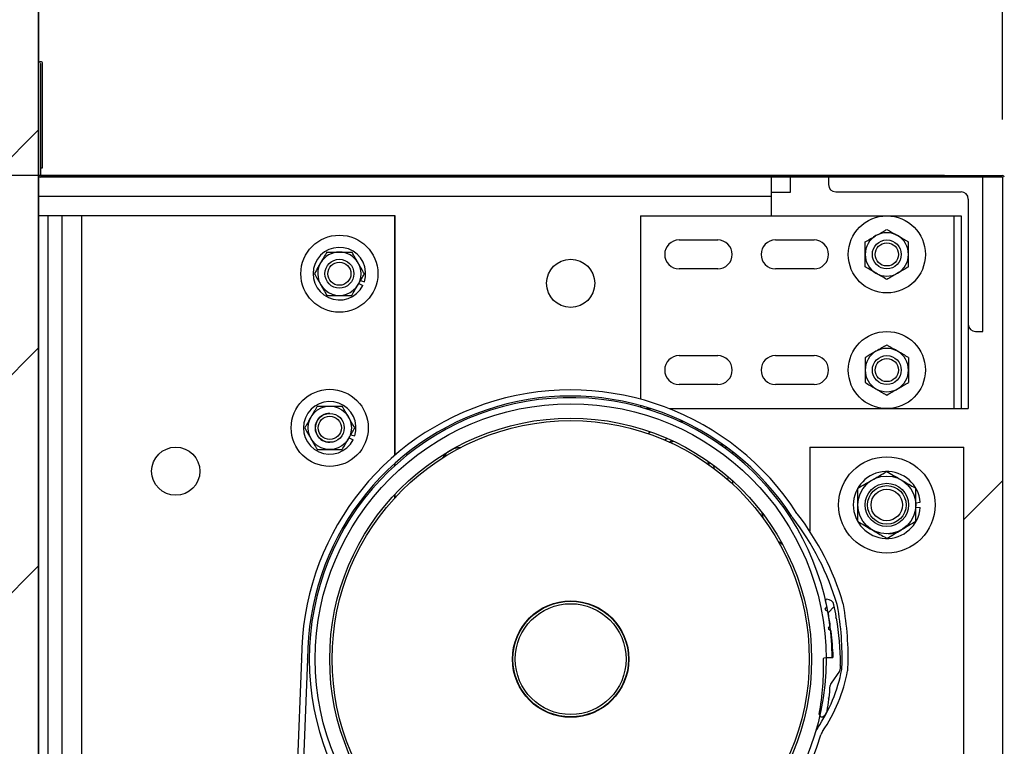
# Model space of a CAD drawing. Header units: inches. Extents: x 170 to 312, y 215 to 248.
# Tile 406 of 410: x 283.635 to 284.433, y 244.111 to 244.7. Entities that reach past the tile are written whole.
import ezdxf

# ---------------------------------------------------------------- set-up
doc = ezdxf.new("R2010")
doc.units = ezdxf.units.IN
doc.header["$LTSCALE"] = 0.25
doc.header["$MEASUREMENT"] = 0
doc.layers.add('ANNOTATIONS', color=1, linetype='Continuous')
doc.layers.add('STANDARD MOTOR LH', color=7, linetype='Continuous')
doc.styles.add('ARIAL', font='arial.ttf', dxfattribs={"height": 0.09375})
doc.dimstyles.new('STANDARD$0', dxfattribs={"dimtxt": 0.09375, "dimasz": 0.09375, "dimexe": 0.03125, "dimexo": 0.046875, "dimgap": 0.09, "dimtad": 0, "dimtih": 1, "dimtoh": 1, "dimdec": 4, "dimzin": 0, "dimdsep": 46, "dimtxsty": 'ARIAL', "dimcen": 0.09, "dimadec": 0, "dimazin": 0, "dimtfac": 1, "dimtdec": 4, "dimtofl": 0, "dimtmove": 0, "dimatfit": 1, "dimfxl": 1, "dimtolj": 1, "dimtzin": 0, "dimarcsym": 0})

# ---------------------------------------------------------------- blocks, each defined once
blk = doc.blocks.new('*D144')
at = {"layer": 'ANNOTATIONS', "color": 0, "lineweight": -2, "transparency": 16777216}
for p, q in [((284.47837, 244.57365), (284.87689, 244.57365)), ((284.84564, 244.4799), (284.84564, 244.32002)), ((284.84564, 243.8832), (284.84564, 244.04308)), ((284.47837, 243.78945), (284.87689, 243.78945))]:
    blk.add_line(p, q, dxfattribs=at)
at = {"layer": 'ANNOTATIONS', "color": 0, "transparency": 16777216}
for points in [[(284.83002, 244.4799), (284.86127, 244.4799), (284.84564, 244.57365)], [(284.83002, 243.8832), (284.86127, 243.8832), (284.84564, 243.78945)]]:
    blk.add_solid(points, dxfattribs=at)
at = {"layer": 'defpoints', "color": 0, "transparency": 16777216}
for p in [(284.43149, 244.57365), (284.43149, 243.78945), (284.84564, 243.78945)]:
    blk.add_point(p, dxfattribs=at)
at = {"layer": 'ANNOTATIONS', "color": 0, "transparency": 16777216, "insert": (284.84564, 244.18155), "char_height": 0.09375, "attachment_point": 5, "style": 'ARIAL'}
blk.add_mtext('\\A1;12 1/2"', dxfattribs=at)
blk = doc.blocks.new('*D147')
at = {"layer": 'ANNOTATIONS', "color": 0, "lineweight": -2, "transparency": 16777216}
for p, q in [((282.54922, 244.75967), (282.54922, 244.85342)), ((282.54922, 244.85342), (282.64297, 244.85342)), ((283.60496, 244.66592), (282.51797, 244.66592)), ((284.38462, 244.57365), (282.51797, 244.57365)), ((282.54922, 244.4799), (282.54922, 244.38615))]:
    blk.add_line(p, q, dxfattribs=at)
at = {"layer": 'ANNOTATIONS', "color": 0, "transparency": 16777216}
for points in [[(282.5336, 244.75967), (282.56485, 244.75967), (282.54922, 244.66592)], [(282.5336, 244.4799), (282.56485, 244.4799), (282.54922, 244.57365)]]:
    blk.add_solid(points, dxfattribs=at)
at = {"layer": 'defpoints', "color": 0, "transparency": 16777216}
for p in [(283.65184, 244.66592), (282.54922, 244.57365), (284.43149, 244.57365)]:
    blk.add_point(p, dxfattribs=at)
at = {"layer": 'ANNOTATIONS', "color": 0, "transparency": 16777216, "insert": (282.89166, 244.85342), "char_height": 0.09375, "attachment_point": 5, "style": 'ARIAL'}
blk.add_mtext('\\A1;1 1/2"', dxfattribs=at)
blk = doc.blocks.new('*D132')
at = {"layer": 'ANNOTATIONS', "color": 0, "lineweight": -2, "transparency": 16777216}
for p, q in [((283.64877, 244.71122), (283.64877, 245.27512)), ((284.43149, 244.61905), (284.43149, 245.27512)), ((283.74252, 245.24387), (283.75261, 245.24387)), ((284.33774, 245.24387), (284.32283, 245.24387))]:
    blk.add_line(p, q, dxfattribs=at)
at = {"layer": 'ANNOTATIONS', "color": 0, "transparency": 16777216}
for points in [[(283.74252, 245.25949), (283.74252, 245.22824), (283.64877, 245.24387)], [(284.33774, 245.25949), (284.33774, 245.22824), (284.43149, 245.24387)]]:
    blk.add_solid(points, dxfattribs=at)
at = {"layer": 'defpoints', "color": 0, "transparency": 16777216}
for p in [(284.43149, 245.24387), (283.64877, 244.66435), (284.43149, 244.57217)]:
    blk.add_point(p, dxfattribs=at)
at = {"layer": 'ANNOTATIONS', "color": 0, "transparency": 16777216, "insert": (284.03772, 245.24387), "char_height": 0.09375, "attachment_point": 5, "style": 'ARIAL'}
blk.add_mtext('\\A1;12 3/4"', dxfattribs=at)
blk = doc.blocks.new('*D133')
at = {"layer": 'ANNOTATIONS', "color": 0, "lineweight": -2, "transparency": 16777216}
for p, q in [((284.47984, 244.57365), (284.87689, 244.57365)), ((284.84564, 244.4799), (284.84564, 244.32002)), ((284.84564, 243.8832), (284.84564, 244.04308)), ((284.47837, 243.78945), (284.87689, 243.78945))]:
    blk.add_line(p, q, dxfattribs=at)
at = {"layer": 'ANNOTATIONS', "color": 0, "transparency": 16777216}
for points in [[(284.83002, 244.4799), (284.86127, 244.4799), (284.84564, 244.57365)], [(284.83002, 243.8832), (284.86127, 243.8832), (284.84564, 243.78945)]]:
    blk.add_solid(points, dxfattribs=at)
at = {"layer": 'defpoints', "color": 0, "transparency": 16777216}
for p in [(284.43297, 244.57365), (284.43149, 243.78945), (284.84564, 243.78945)]:
    blk.add_point(p, dxfattribs=at)
at = {"layer": 'ANNOTATIONS', "color": 0, "transparency": 16777216, "insert": (284.84564, 244.18155), "char_height": 0.09375, "attachment_point": 5, "style": 'ARIAL'}
blk.add_mtext('\\A1;12 1/2"', dxfattribs=at)
blk = doc.blocks.new('*D135')
at = {"layer": 'ANNOTATIONS', "color": 0, "lineweight": -2, "transparency": 16777216}
for p, q in [((284.47837, 244.57365), (285.31298, 244.57365)), ((285.28173, 244.4799), (285.28173, 243.97704)), ((285.28173, 243.19717), (285.28173, 243.70003)), ((283.69712, 243.10342), (285.31298, 243.10342))]:
    blk.add_line(p, q, dxfattribs=at)
at = {"layer": 'ANNOTATIONS', "color": 0, "transparency": 16777216}
for points in [[(285.2661, 244.4799), (285.29735, 244.4799), (285.28173, 244.57365)], [(285.2661, 243.19717), (285.29735, 243.19717), (285.28173, 243.10342)]]:
    blk.add_solid(points, dxfattribs=at)
at = {"layer": 'defpoints', "color": 0, "transparency": 16777216}
for p in [(284.43149, 244.57365), (285.28173, 244.57365), (283.65024, 243.10342)]:
    blk.add_point(p, dxfattribs=at)
at = {"layer": 'ANNOTATIONS', "color": 0, "transparency": 16777216, "insert": (285.28173, 243.83854), "char_height": 0.09375, "attachment_point": 5, "style": 'ARIAL'}
blk.add_mtext('\\A1;23 1/2"', dxfattribs=at)

msp = doc.modelspace()

# ---------------------------------------------------------------- hatches: boundary and pattern name
at = {"layer": 'STANDARD MOTOR LH'}
h = msp.add_hatch(dxfattribs=at)
h.set_pattern_fill('ANSI31', color=256, style=0)
h.set_pattern_definition([(45, (98.34681, -11.93381), (-0.08838835, 0.08838835), [])])
edge = h.paths.add_edge_path()
edge.add_line((283.13462, 245.71433), (283.13462, 243.10342))
edge.add_line((283.13462, 243.10342), (283.65024, 243.10342))
edge.add_line((283.65024, 245.71433), (283.65024, 243.10342))
edge = h.paths.add_edge_path()
edge.add_line((283.08823, 245.71433), (283.37533, 245.71433))
edge.add_line((283.37533, 245.71433), (283.37533, 245.64563))
edge.add_line((283.37533, 245.64563), (283.41375, 245.77899))
edge.add_line((283.41375, 245.77899), (283.41375, 245.71433))
edge.add_line((283.41375, 245.71433), (283.70894, 245.71433))
h = msp.add_hatch(dxfattribs=at)
h.set_pattern_fill('ANSI38', color=256, style=0)
h.set_pattern_definition([(45, (281.80017, 226.17275), (-0.08838835, 0.08838835), []), (135, (281.80017, 226.17275), (-0.26516504, 0.08838835), [0.3125, -0.1875])])
edge = h.paths.add_edge_path(flags=0)
edge.add_arc((284.06778, 244.17604), 0.21875, -10.27123, 1.55849, ccw=False)
edge.add_arc((284.28494, 244.13669), 0.00195, 169.73019, 290.16651)
edge.add_arc((284.2836, 244.14035), 0.00586, 290.16786, 350.61117)
edge.add_arc((284.06778, 244.17604), 0.22461, 350.61117, 353.06275)
edge.add_line((284.29074, 244.14891), (284.29019, 244.1496))
edge.add_line((284.29019, 244.1496), (284.29089, 244.15015))
edge.add_arc((284.06778, 244.17604), 0.22461, 353.38092, 355.94315)
edge.add_arc((284.29572, 244.15987), 0.00391, 144.58538, 175.94315, ccw=False)
edge.add_line((284.29254, 244.16214), (284.29947, 244.17189))
edge.add_arc((284.29628, 244.17415), 0.00391, 324.58538, 359.52528)
edge.add_arc((284.06778, 244.17604), 0.23242, 359.52528, 360.0672)
edge.add_line((284.3002, 244.17632), (284.29957, 244.17694))
edge.add_line((284.29957, 244.17694), (284.30019, 244.17756))
edge.add_arc((284.06778, 244.17604), 0.23242, 0.37559, 9.56785)
edge.add_line((284.29696, 244.21467), (284.29624, 244.21518))
edge.add_line((284.29624, 244.21518), (284.29675, 244.2159))
edge.add_arc((284.06778, 244.17604), 0.23242, 9.87553, 12.26845)
edge.add_arc((284.28916, 244.22418), 0.00586, 12.26845, 91.33603)
edge.add_arc((284.28905, 244.22906), 0.000977, 91.33603, 193.47583)
edge.add_arc((284.06778, 244.17604), 0.22656, 12.34494, 13.47583, ccw=False)
edge.add_arc((284.28849, 244.22434), 0.000625, -33.27759, 12.34494, ccw=False)
edge.add_line((284.28901, 244.224), (284.28779, 244.22214))
edge.add_arc((284.28831, 244.2218), 0.000625, 146.72241, 236.72182)
edge.add_line((284.28797, 244.22128), (284.28983, 244.22005))
edge.add_arc((284.28949, 244.21953), 0.000625, 11.09851, 56.72182, ccw=False)
edge.add_arc((284.06778, 244.17604), 0.22656, 8.34495, 11.09851, ccw=False)
edge.add_arc((284.29132, 244.20883), 0.000625, -37.27826, 8.34495, ccw=False)
edge.add_line((284.29182, 244.20845), (284.29047, 244.20668))
edge.add_arc((284.29097, 244.2063), 0.000625, 142.72174, 232.72211)
edge.add_line((284.29059, 244.20581), (284.29236, 244.20446))
edge.add_arc((284.29198, 244.20396), 0.000625, 7.09848, 52.72211, ccw=False)
edge.add_arc((284.06778, 244.17604), 0.22656, 1.88019, 7.09848, ccw=False)
edge.add_arc((284.29359, 244.18345), 0.000625, -88.27838, 1.88019, ccw=False)
edge.add_line((284.29361, 244.18283), (284.28705, 244.18263))
edge.add_arc((284.28707, 244.18201), 0.000625, 91.72162, 181.55849)

# ---------------------------------------------------------------- linework, layer by layer
for p, q in [((283.65024, 240.10342), (283.65024, 245.71433)), ((283.65024, 245.71433), (283.65024, 243.10342)), ((283.65172, 244.66433), (283.65172, 244.57365)), ((283.65196, 244.57999), (283.65196, 244.66433)), ((283.65344, 244.57999), (283.65344, 244.66433)), ((283.65196, 244.57999), (283.65344, 244.57999)), ((284.43149, 244.57217), (283.65024, 244.57217)), ((283.65172, 244.57365), (284.43149, 244.57365)), ((284.24399, 244.57217), (284.24399, 244.54092)), ((284.25962, 244.56014), (284.25962, 244.57217)), ((284.2905, 244.57217), (284.2905, 244.56631)), ((284.4155, 244.44717), (284.4155, 244.57217)), ((284.43149, 244.57217), (284.43149, 243.79092)), ((284.24399, 244.55655), (283.65024, 244.55655)), ((284.24399, 244.56014), (284.25962, 244.56014)), ((284.29635, 244.56046), (284.39792, 244.56046)), ((284.40378, 244.5546), (284.40378, 244.38467)), ((283.93924, 244.54092), (283.65024, 244.54092)), ((283.65768, 244.54092), (283.65768, 243.66955)), ((283.6694, 243.79092), (283.6694, 244.54092)), ((283.68502, 244.54092), (283.68502, 243.79092)), ((283.93893, 244.34674), (283.93893, 244.54092)), ((283.93924, 244.34701), (283.93924, 244.54092)), ((284.13815, 244.54092), (284.13815, 244.39227)), ((284.13815, 244.54092), (284.39792, 244.54092)), ((284.39206, 244.54092), (284.39206, 244.38467)), ((284.39792, 244.54092), (284.39792, 244.38467)), ((284.1694, 244.52139), (284.20065, 244.52139)), ((284.24753, 244.52139), (284.27878, 244.52139)), ((284.20065, 244.49796), (284.1694, 244.49796)), ((284.27878, 244.49796), (284.24753, 244.49796)), ((283.90967, 244.48608), (283.91302, 244.48438)), ((283.91107, 244.48852), (283.9143, 244.48747)), ((284.40964, 244.44717), (284.4155, 244.44717)), ((284.1694, 244.42764), (284.20065, 244.42764)), ((284.24753, 244.42764), (284.27878, 244.42764)), ((284.20065, 244.40421), (284.1694, 244.40421)), ((284.27878, 244.40421), (284.24753, 244.40421)), ((284.13815, 244.38717), (284.13815, 244.38579)), ((284.14202, 244.38467), (284.14652, 244.38467)), ((284.14401, 244.38546), (284.14401, 244.38467)), ((284.16119, 244.38467), (284.40378, 244.38467)), ((284.16917, 244.37452), (284.17241, 244.37448)), ((284.14418, 244.36446), (284.14591, 244.36593)), ((283.90186, 244.36108), (283.9052, 244.35938)), ((283.90326, 244.36352), (283.90648, 244.36247)), ((284.15745, 244.35936), (284.15978, 244.36048)), ((284.16139, 244.35736), (284.16327, 244.35844)), ((284.20311, 244.35675), (284.20477, 244.35397)), ((284.20867, 244.35276), (284.20605, 244.35304)), ((284.21274, 244.34966), (284.21274, 244.34797)), ((284.27524, 244.35342), (284.40024, 244.35342)), ((284.27524, 244.35342), (284.27524, 244.28526)), ((284.40024, 244.00967), (284.40024, 244.35342)), ((283.93893, 244.33839), (283.93893, 244.34018)), ((283.93924, 244.33868), (283.93924, 244.34046)), ((284.1938, 244.33852), (284.1938, 244.34106)), ((284.19731, 244.33882), (284.1975, 244.33624)), ((284.21274, 244.32619), (284.21274, 244.32354)), ((284.43149, 244.32608), (284.40024, 244.29483)), ((283.93893, 244.31218), (283.93893, 244.31505)), ((283.93924, 244.31252), (283.93924, 244.31538)), ((284.36118, 244.30839), (284.36481, 244.30868)), ((284.36118, 244.3047), (284.36481, 244.30442)), ((284.28779, 244.22214), (284.28901, 244.224)), ((284.28983, 244.22005), (284.28797, 244.22128)), ((284.29675, 244.2159), (284.29624, 244.21518)), ((284.29624, 244.21518), (284.29697, 244.21467)), ((284.29047, 244.20668), (284.29182, 244.20845)), ((284.29236, 244.20446), (284.29059, 244.20581)), ((284.29751, 244.21131), (284.29751, 244.21131)), ((283.86329, 244.18164), (283.82609, 243.26117)), ((283.86821, 244.18145), (283.83101, 243.26117)), ((284.28705, 244.18263), (284.29361, 244.18283)), ((284.28852, 244.18279), (284.29344, 244.18282)), ((284.30019, 244.17756), (284.29957, 244.17694)), ((284.29957, 244.17694), (284.3002, 244.17632)), ((284.29947, 244.17189), (284.29254, 244.16214)), ((284.29089, 244.15015), (284.2902, 244.1496)), ((284.2902, 244.1496), (284.29074, 244.14891)), ((284.2903, 244.14553), (284.2903, 244.14553))]:
    msp.add_line(p, q, dxfattribs=at)
at = {"layer": 'STANDARD MOTOR LH', "flags": 128}
for points in [[(284.16198, 244.35736), (284.16429, 244.35811), (284.16475, 244.35823)], [(284.1935, 244.33916), (284.193, 244.34154), (284.19287, 244.34199)], [(284.20897, 244.32953), (284.20887, 244.32896), (284.20856, 244.3273)], [(284.23782, 244.29534), (284.2378, 244.2954), (284.23672, 244.30009)], [(284.25348, 244.27411), (284.25059, 244.27625), (284.24961, 244.27708)]]:
    msp.add_lwpolyline(points, dxfattribs=at)
at = {"layer": 'STANDARD MOTOR LH'}
for centre, radius in [((284.33774, 244.50967), 0.03125), ((283.89399, 244.49405), 0.03125), ((284.33774, 244.50967), 0.01172), ((284.33774, 244.50967), 0.00939), ((283.89399, 244.49405), 0.01172), ((283.89399, 244.49405), 0.00939), ((284.08149, 244.48624), 0.01953), ((284.33774, 244.41592), 0.03125), ((284.33774, 244.41592), 0.01172), ((284.33774, 244.41592), 0.00939), ((283.88618, 244.36905), 0.03125), ((284.08149, 244.18155), 0.20703), ((283.88618, 244.36905), 0.01756), ((283.88624, 244.36905), 0.01172), ((283.88624, 244.36905), 0.00939), ((284.08149, 244.18155), 0.19531), ((284.08149, 244.18155), 0.19336), ((283.76137, 244.33389), 0.01953), ((284.33774, 244.30655), 0.03906), ((284.33774, 244.30655), 0.02344), ((284.33774, 244.30655), 0.01758), ((284.33774, 244.30655), 0.01563), ((284.33774, 244.30655), 0.01276), ((284.08149, 244.18155), 0.04719), ((284.08149, 244.18155), 0.04688), ((284.08149, 244.18155), 0.04492)]:
    msp.add_circle(centre, radius, dxfattribs=at)
for centre, radius, start, end in [((283.65184, 244.66433), 0.0016, 0, 180), ((283.65184, 244.66433), 0.000123, 0, 180), ((283.65172, 244.57365), 0.00148, 180, 270), ((284.43149, 244.57217), 0.00148, 0, 90), ((284.29635, 244.56631), 0.00586, 180, 270), ((284.39792, 244.5546), 0.00586, 0, 90), ((284.33774, 244.50967), 0.01756, 120, 239.99999), ((284.33774, 244.50967), 0.01756, 60, 120), ((284.33774, 244.50967), 0.01756, 300, 60.00001), ((284.1694, 244.50967), 0.01172, 90, 270), ((284.20065, 244.50967), 0.01172, 270, 90), ((284.24753, 244.50967), 0.01172, 90, 270), ((284.27878, 244.50967), 0.01172, 270, 90), ((283.89399, 244.49405), 0.02134, 342.05172, 333.05172), ((283.89399, 244.49405), 0.01756, 30, 150.00001), ((283.89399, 244.49405), 0.01756, 150, 30), ((284.33774, 244.50967), 0.01756, 240, 300), ((284.40964, 244.45303), 0.00586, 180, 270), ((284.33774, 244.41592), 0.01756, 120, 239.99999), ((284.33774, 244.41592), 0.01756, 60, 120), ((284.33774, 244.41592), 0.01756, 300, 60.00001), ((284.1694, 244.41592), 0.01172, 90, 270), ((284.20065, 244.41592), 0.01172, 270, 90), ((284.24753, 244.41592), 0.01172, 90, 270), ((284.27878, 244.41592), 0.01172, 270, 90), ((284.08149, 244.18155), 0.2182, 32.79648, 179.97526), ((284.33774, 244.41592), 0.01756, 240, 300), ((283.88618, 244.36905), 0.02134, 342.05172, 333.05172), ((284.08149, 244.18155), 0.21328, 32.79648, 179.97526), ((284.08149, 244.18155), 0.21195, 0.34441, 343.1474), ((283.88618, 244.36905), 0.01172, 90, 270.14014), ((283.99262, 244.33547), 0.01758, 91.46319, 148.53681), ((284.33774, 244.30655), 0.02716, 4.4994, 355.50026), ((284.27369, 244.30539), 0.01536, 212.79648, 217.73461), ((284.09291, 244.1655), 0.21322, 16.44603, 37.73461), ((284.27369, 244.30539), 0.01044, 212.79648, 217.73461), ((284.09291, 244.1655), 0.21814, 16.44603, 37.73461), ((284.33774, 244.30655), 0.02344, 273.34701, 300), ((284.28905, 244.22906), 0.000977, 91.33603, 193.47583), ((284.06778, 244.17604), 0.22656, 12.34494, 13.47583), ((284.28916, 244.22418), 0.00586, 12.26845, 91.33603), ((284.28831, 244.2218), 0.000625, 146.72241, 236.72182), ((284.28849, 244.22434), 0.000625, 326.72241, 12.34494), ((284.06778, 244.17604), 0.23242, 9.87553, 12.26845), ((284.2874, 244.22291), 0.01044, 10.44437, 16.44603), ((284.07018, 244.18287), 0.23132, 357.95753, 10.44437), ((284.2874, 244.22291), 0.01536, 10.44437, 16.44603), ((284.07018, 244.18287), 0.23624, 357.95753, 10.44437), ((284.28949, 244.21953), 0.000625, 11.09851, 56.72182), ((284.06778, 244.17604), 0.22656, 8.34495, 11.09851), ((284.06778, 244.17604), 0.23242, 0.37559, 9.56785), ((284.29097, 244.2063), 0.000625, 142.72174, 232.72211), ((284.29132, 244.20883), 0.000625, 322.72174, 8.34495), ((284.29198, 244.20396), 0.000625, 7.09848, 52.72211), ((284.06778, 244.17604), 0.22656, 1.88019, 7.09848), ((283.85285, 244.18165), 0.01044, 359.27614, 359.97526), ((283.85285, 244.18165), 0.01536, 359.27614, 359.97526), ((284.06778, 244.17604), 0.21875, 349.72877, 1.55849), ((284.28707, 244.18201), 0.000625, 91.72162, 181.55849), ((284.29359, 244.18345), 0.000625, 271.72162, 1.88019), ((284.17578, 244.19712), 0.12768, 325.9743, 349.12583), ((284.29628, 244.17415), 0.00391, 324.58538, 359.52528), ((284.06778, 244.17604), 0.23242, 359.52528, 0.0672), ((284.29092, 244.175), 0.01044, 349.12583, 357.95753), ((284.29092, 244.175), 0.01536, 349.12583, 357.95753), ((284.17578, 244.19712), 0.1326, 325.9743, 349.12583), ((284.06778, 244.17604), 0.22461, 353.38092, 355.94315), ((284.29572, 244.15987), 0.00391, 144.58538, 175.94315), ((284.06778, 244.17604), 0.22461, 350.61117, 353.06275), ((284.28494, 244.13669), 0.00195, 169.73019, 290.16651), ((284.2836, 244.14035), 0.00586, 290.16786, 350.61117), ((284.29433, 244.11708), 0.01536, 145.9743, 163.1474), ((284.29433, 244.11708), 0.01044, 145.9743, 163.1474)]:
    msp.add_arc(centre, radius, start, end, dxfattribs=at)
for points, knots in [([(284.32018, 244.51981), (284.32154, 244.5206), (284.32432, 244.52221), (284.32736, 244.52396), (284.32892, 244.52486), (284.32896, 244.52488)], [0, 0, 0, 0, 0.483959, 0.985632, 1, 1, 1, 1]), ([(284.32896, 244.52488), (284.33019, 244.52559), (284.33269, 244.52704), (284.3356, 244.52872), (284.33726, 244.52967), (284.33774, 244.52995)], [0, 0, 0, 0, 0.405747, 0.826139, 1, 1, 1, 1]), ([(284.33774, 244.52995), (284.33911, 244.52917), (284.34188, 244.52756), (284.34492, 244.52581), (284.34648, 244.52491), (284.34652, 244.52488)], [0, 0, 0, 0, 0.484053, 0.985632, 1, 1, 1, 1]), ([(284.34652, 244.52488), (284.34775, 244.52418), (284.35025, 244.52273), (284.35316, 244.52105), (284.35482, 244.52009), (284.3553, 244.51981)], [0, 0, 0, 0, 0.40572, 0.826139, 1, 1, 1, 1]), ([(284.32018, 244.50967), (284.32018, 244.5099), (284.32018, 244.51273), (284.32018, 244.51621), (284.32018, 244.51921), (284.32018, 244.51981)], [0, 0, 0, 0, 0.065993, 0.812917, 1, 1, 1, 1]), ([(284.3553, 244.50967), (284.3553, 244.5099), (284.3553, 244.51273), (284.3553, 244.51621), (284.3553, 244.51921), (284.3553, 244.51981)], [0, 0, 0, 0, 0.065993, 0.812917, 1, 1, 1, 1]), ([(283.88385, 244.51161), (283.88306, 244.51025), (283.88146, 244.50747), (283.87971, 244.50443), (283.87881, 244.50287), (283.87878, 244.50283)], [0, 0, 0, 0, 0.4840327, 0.9856318, 1, 1, 1, 1]), ([(283.88385, 244.51161), (283.88471, 244.51161), (283.88793, 244.51161), (283.89143, 244.51161), (283.89399, 244.51161)], [0, 0, 0, 0, 0.266112, 1, 1, 1, 1]), ([(283.89399, 244.51161), (283.89422, 244.51161), (283.89705, 244.51161), (283.90053, 244.51161), (283.90353, 244.51161), (283.90413, 244.51161)], [0, 0, 0, 0, 0.066046, 0.812822, 1, 1, 1, 1]), ([(283.9092, 244.50283), (283.90849, 244.50406), (283.90705, 244.50656), (283.90537, 244.50947), (283.90441, 244.51113), (283.90413, 244.51161)], [0, 0, 0, 0, 0.405748, 0.82612, 1, 1, 1, 1]), ([(284.32018, 244.49953), (284.32018, 244.50039), (284.32018, 244.50361), (284.32018, 244.50711), (284.32018, 244.50967)], [0, 0, 0, 0, 0.266165, 1, 1, 1, 1]), ([(284.3553, 244.49953), (284.3553, 244.50039), (284.3553, 244.50361), (284.3553, 244.50711), (284.3553, 244.50967)], [0, 0, 0, 0, 0.266165, 1, 1, 1, 1]), ([(283.87878, 244.50283), (283.87807, 244.5016), (283.87663, 244.4991), (283.87495, 244.49619), (283.87399, 244.49453), (283.87371, 244.49405)], [0, 0, 0, 0, 0.405748, 0.826113, 1, 1, 1, 1]), ([(283.91427, 244.49405), (283.91348, 244.49541), (283.91188, 244.49819), (283.91012, 244.50123), (283.90923, 244.50279), (283.9092, 244.50283)], [0, 0, 0, 0, 0.4840327, 0.9856318, 1, 1, 1, 1]), ([(284.32896, 244.49446), (284.32773, 244.49517), (284.32523, 244.49662), (284.32232, 244.4983), (284.32066, 244.49925), (284.32018, 244.49953)], [0, 0, 0, 0, 0.40572, 0.826139, 1, 1, 1, 1]), ([(284.3553, 244.49953), (284.35394, 244.49875), (284.35116, 244.49714), (284.34812, 244.49539), (284.34657, 244.49449), (284.34652, 244.49446)], [0, 0, 0, 0, 0.483959, 0.985632, 1, 1, 1, 1]), ([(283.87371, 244.49405), (283.8745, 244.49269), (283.8761, 244.48991), (283.87786, 244.48687), (283.87876, 244.48531), (283.87878, 244.48527)], [0, 0, 0, 0, 0.483955, 0.985633, 1, 1, 1, 1]), ([(283.9092, 244.48527), (283.90991, 244.4865), (283.91135, 244.489), (283.91303, 244.4919), (283.91399, 244.49356), (283.91427, 244.49405)], [0, 0, 0, 0, 0.405675, 0.826075, 1, 1, 1, 1]), ([(284.33774, 244.48939), (284.33638, 244.49018), (284.3336, 244.49179), (284.33056, 244.49354), (284.329, 244.49444), (284.32896, 244.49446)], [0, 0, 0, 0, 0.483959, 0.985632, 1, 1, 1, 1]), ([(284.34652, 244.49446), (284.34529, 244.49376), (284.34279, 244.49231), (284.33988, 244.49063), (284.33823, 244.48968), (284.33774, 244.48939)], [0, 0, 0, 0, 0.405747, 0.826139, 1, 1, 1, 1]), ([(283.87878, 244.48527), (283.87949, 244.48404), (283.88093, 244.48154), (283.88261, 244.47863), (283.88357, 244.47697), (283.88385, 244.47649)], [0, 0, 0, 0, 0.405701, 0.826067, 1, 1, 1, 1]), ([(283.90413, 244.47649), (283.90492, 244.47785), (283.90652, 244.48063), (283.90828, 244.48367), (283.90918, 244.48522), (283.9092, 244.48527)], [0, 0, 0, 0, 0.483978, 0.985632, 1, 1, 1, 1]), ([(283.88385, 244.47649), (283.88471, 244.47649), (283.88793, 244.47649), (283.89143, 244.47649), (283.89399, 244.47649)], [0, 0, 0, 0, 0.266112, 1, 1, 1, 1]), ([(283.89399, 244.47649), (283.89422, 244.47649), (283.89705, 244.47649), (283.90053, 244.47649), (283.90353, 244.47649), (283.90413, 244.47649)], [0, 0, 0, 0, 0.066046, 0.812822, 1, 1, 1, 1]), ([(284.33774, 244.4362), (284.33638, 244.43542), (284.3336, 244.43381), (284.33056, 244.43206), (284.329, 244.43116), (284.32896, 244.43113)], [0, 0, 0, 0, 0.483959, 0.985632, 1, 1, 1, 1]), ([(284.34652, 244.43113), (284.34529, 244.43184), (284.34279, 244.43329), (284.33988, 244.43497), (284.33823, 244.43592), (284.33774, 244.4362)], [0, 0, 0, 0, 0.405747, 0.826139, 1, 1, 1, 1]), ([(284.32896, 244.43113), (284.32773, 244.43043), (284.32523, 244.42898), (284.32232, 244.4273), (284.32066, 244.42634), (284.32018, 244.42606)], [0, 0, 0, 0, 0.40572, 0.826139, 1, 1, 1, 1]), ([(284.3553, 244.42606), (284.35394, 244.42685), (284.35116, 244.42846), (284.34812, 244.43021), (284.34657, 244.43111), (284.34652, 244.43113)], [0, 0, 0, 0, 0.483959, 0.985632, 1, 1, 1, 1]), ([(284.32018, 244.42606), (284.32018, 244.42521), (284.32018, 244.42198), (284.32018, 244.41849), (284.32018, 244.41592)], [0, 0, 0, 0, 0.266165, 1, 1, 1, 1]), ([(284.3553, 244.42606), (284.3553, 244.42521), (284.3553, 244.42198), (284.3553, 244.41849), (284.3553, 244.41592)], [0, 0, 0, 0, 0.266165, 1, 1, 1, 1]), ([(284.32018, 244.41592), (284.32018, 244.41569), (284.32018, 244.41286), (284.32018, 244.40939), (284.32018, 244.40639), (284.32018, 244.40578)], [0, 0, 0, 0, 0.065993, 0.812917, 1, 1, 1, 1]), ([(284.3553, 244.41592), (284.3553, 244.41569), (284.3553, 244.41286), (284.3553, 244.40939), (284.3553, 244.40639), (284.3553, 244.40578)], [0, 0, 0, 0, 0.065993, 0.812917, 1, 1, 1, 1]), ([(284.32018, 244.40578), (284.32154, 244.405), (284.32432, 244.40339), (284.32736, 244.40164), (284.32892, 244.40074), (284.32896, 244.40071)], [0, 0, 0, 0, 0.483959, 0.985632, 1, 1, 1, 1]), ([(284.34652, 244.40071), (284.34775, 244.40142), (284.35025, 244.40287), (284.35316, 244.40455), (284.35482, 244.4055), (284.3553, 244.40578)], [0, 0, 0, 0, 0.40572, 0.826139, 1, 1, 1, 1]), ([(284.32896, 244.40071), (284.33019, 244.40001), (284.33269, 244.39856), (284.3356, 244.39688), (284.33726, 244.39593), (284.33774, 244.39564)], [0, 0, 0, 0, 0.405747, 0.826139, 1, 1, 1, 1]), ([(284.33774, 244.39564), (284.33911, 244.39643), (284.34188, 244.39804), (284.34492, 244.39979), (284.34648, 244.40069), (284.34652, 244.40071)], [0, 0, 0, 0, 0.484053, 0.985632, 1, 1, 1, 1]), ([(283.87604, 244.38661), (283.87525, 244.38525), (283.87364, 244.38247), (283.8719, 244.37943), (283.87099, 244.37787), (283.87097, 244.37783)], [0, 0, 0, 0, 0.483978, 0.985575, 1, 1, 1, 1]), ([(283.87604, 244.38661), (283.8769, 244.38661), (283.88012, 244.38661), (283.88361, 244.38661), (283.88618, 244.38661)], [0, 0, 0, 0, 0.266219, 1, 1, 1, 1]), ([(283.88618, 244.38661), (283.88641, 244.38661), (283.88924, 244.38661), (283.89271, 244.38661), (283.89572, 244.38661), (283.89632, 244.38661)], [0, 0, 0, 0, 0.066046, 0.812928, 1, 1, 1, 1]), ([(283.90139, 244.37783), (283.90068, 244.37906), (283.89924, 244.38156), (283.89756, 244.38447), (283.8966, 244.38613), (283.89632, 244.38661)], [0, 0, 0, 0, 0.405748, 0.826113, 1, 1, 1, 1]), ([(283.87097, 244.37783), (283.87026, 244.3766), (283.86882, 244.3741), (283.86714, 244.37119), (283.86618, 244.36953), (283.8659, 244.36905)], [0, 0, 0, 0, 0.405694, 0.826067, 1, 1, 1, 1]), ([(283.90646, 244.36905), (283.90567, 244.37041), (283.90407, 244.37319), (283.90231, 244.37623), (283.90141, 244.37779), (283.90139, 244.37783)], [0, 0, 0, 0, 0.483978, 0.985632, 1, 1, 1, 1]), ([(283.8659, 244.36905), (283.86669, 244.36768), (283.86829, 244.36491), (283.87004, 244.36187), (283.87094, 244.36031), (283.87097, 244.36027)], [0, 0, 0, 0, 0.4840327, 0.9856318, 1, 1, 1, 1]), ([(283.90139, 244.36027), (283.9021, 244.3615), (283.90354, 244.364), (283.90522, 244.3669), (283.90618, 244.36856), (283.90646, 244.36905)], [0, 0, 0, 0, 0.405748, 0.82612, 1, 1, 1, 1]), ([(283.87097, 244.36027), (283.87168, 244.35904), (283.87312, 244.35654), (283.8748, 244.35363), (283.87576, 244.35197), (283.87604, 244.35149)], [0, 0, 0, 0, 0.4057471, 0.8261649, 1, 1, 1, 1]), ([(283.89632, 244.35149), (283.89711, 244.35285), (283.89871, 244.35563), (283.90046, 244.35867), (283.90136, 244.36022), (283.90139, 244.36027)], [0, 0, 0, 0, 0.4840327, 0.9856318, 1, 1, 1, 1]), ([(283.87604, 244.35149), (283.8769, 244.35149), (283.88012, 244.35149), (283.88361, 244.35149), (283.88618, 244.35149)], [0, 0, 0, 0, 0.266219, 1, 1, 1, 1]), ([(283.88618, 244.35149), (283.88641, 244.35149), (283.88924, 244.35149), (283.89271, 244.35149), (283.89572, 244.35149), (283.89632, 244.35149)], [0, 0, 0, 0, 0.066046, 0.812928, 1, 1, 1, 1]), ([(284.32602, 244.32685), (284.32766, 244.32779), (284.331, 244.32972), (284.33489, 244.33196), (284.3371, 244.33324), (284.33774, 244.33361)], [0, 0, 0, 0, 0.406324, 0.827252, 1, 1, 1, 1]), ([(284.33774, 244.33361), (284.33956, 244.33256), (284.34327, 244.33042), (284.34733, 244.32808), (284.3494, 244.32688), (284.34946, 244.32685)], [0, 0, 0, 0, 0.4843425, 0.9863147, 1, 1, 1, 1]), ([(284.3143, 244.32008), (284.31613, 244.32113), (284.31984, 244.32328), (284.32389, 244.32561), (284.32597, 244.32681), (284.32602, 244.32685)], [0, 0, 0, 0, 0.4843425, 0.9863147, 1, 1, 1, 1]), ([(284.34946, 244.32685), (284.3511, 244.3259), (284.35444, 244.32397), (284.35832, 244.32173), (284.36053, 244.32045), (284.36118, 244.32008)], [0, 0, 0, 0, 0.406295, 0.827264, 1, 1, 1, 1]), ([(284.3143, 244.30655), (284.3143, 244.30686), (284.3143, 244.30889), (284.3143, 244.31267), (284.3143, 244.31685), (284.3143, 244.31928), (284.3143, 244.32008)], [0, 0, 0, 0, 0.066506, 0.435266, 0.81456, 1, 1, 1, 1]), ([(284.36118, 244.30655), (284.36118, 244.30686), (284.36118, 244.30889), (284.36118, 244.31267), (284.36118, 244.31685), (284.36118, 244.31928), (284.36118, 244.32008)], [0, 0, 0, 0, 0.066506, 0.435266, 0.81456, 1, 1, 1, 1]), ([(284.3143, 244.29302), (284.3143, 244.29416), (284.3143, 244.29687), (284.3143, 244.30139), (284.3143, 244.30482), (284.3143, 244.30655)], [0, 0, 0, 0, 0.2654548, 0.6280536, 1, 1, 1, 1]), ([(284.36118, 244.29302), (284.36118, 244.29416), (284.36118, 244.29687), (284.36118, 244.30139), (284.36118, 244.30482), (284.36118, 244.30655)], [0, 0, 0, 0, 0.2654548, 0.6280536, 1, 1, 1, 1]), ([(284.3143, 244.29302), (284.31613, 244.29197), (284.31984, 244.28982), (284.32389, 244.28748), (284.32597, 244.28628), (284.32602, 244.28625)], [0, 0, 0, 0, 0.4843425, 0.9863147, 1, 1, 1, 1]), ([(284.36118, 244.29302), (284.35936, 244.29197), (284.35565, 244.28982), (284.35159, 244.28748), (284.34951, 244.28628), (284.34946, 244.28625)], [0, 0, 0, 0, 0.4843425, 0.9863147, 1, 1, 1, 1]), ([(284.32602, 244.28625), (284.32766, 244.2853), (284.331, 244.28338), (284.33489, 244.28113), (284.3371, 244.27986), (284.33774, 244.27949)], [0, 0, 0, 0, 0.406324, 0.827252, 1, 1, 1, 1]), ([(284.33774, 244.27949), (284.33956, 244.28054), (284.34327, 244.28268), (284.34733, 244.28502), (284.3494, 244.28622), (284.34946, 244.28625)], [0, 0, 0, 0, 0.4843425, 0.9863147, 1, 1, 1, 1])]:
    msp.add_open_spline(points, degree=3, knots=knots, dxfattribs=at)

# ---------------------------------------------------------------- dimensions: what is measured, and where the dimension line sits
at = {"layer": 'ANNOTATIONS'}
dim = msp.add_linear_dim(base=(284.43149, 245.24387), p1=(283.64877, 244.66435), p2=(284.43149, 244.57217), text='12 3/4"', dimstyle='STANDARD$0', dxfattribs=at)
dim.commit()
dim.dimension.update_dxf_attribs({"geometry": '*D132', "text_midpoint": (284.03772, 245.24387), "dimtype": 160})
for base, p1, p2, text, picture, middle in [((282.54922, 244.57365), (283.65184, 244.66592), (284.43149, 244.57365), '1 1/2"', '*D147', (282.89166, 244.85342)), ((285.28173, 244.57365), (283.65024, 243.10342), (284.43149, 244.57365), '23 1/2"', '*D135', (285.28173, 243.83854)), ((284.84564, 243.78945), (284.43149, 244.57365), (284.43149, 243.78945), '12 1/2"', '*D144', (284.84564, 244.18155)), ((284.84564, 243.78945), (284.43297, 244.57365), (284.43149, 243.78945), '12 1/2"', '*D133', (284.84564, 244.18155))]:
    dim = msp.add_linear_dim(base=base, p1=p1, p2=p2, angle=90, text=text, dimstyle='STANDARD$0', dxfattribs=at)
    dim.commit()
    dim.dimension.update_dxf_attribs({"geometry": picture, "text_midpoint": middle, "dimtype": 160})

doc.saveas('drawing.dxf')
